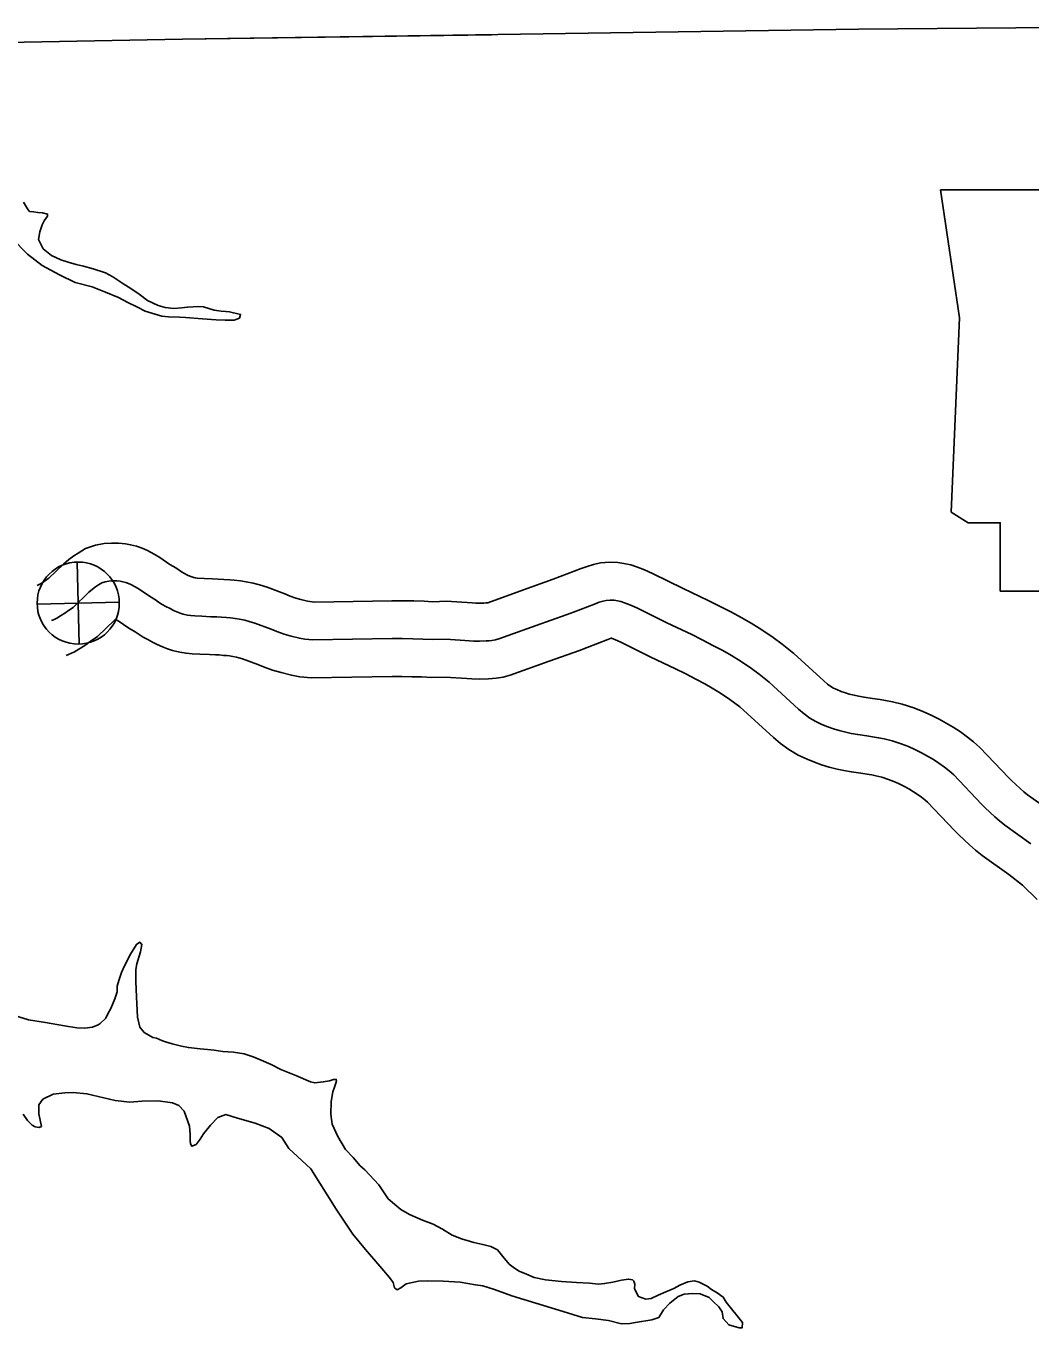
# Model space of a CAD drawing. Extents: x 31699 to 244310, y -8841 to 11474.
# Drawn here: x 140942 to 141207.3, y 2583.8 to 2927.6 of the extents above; entities that cross this region are included whole.
import ezdxf

# ---------------------------------------------------------------- set-up
doc = ezdxf.new("R2010")
doc.units = 0
for name, color, linetype in [('B_Logo', 7, 'Continuous'), ('G-ANNO-TEXT', 7, 'Continuous'), ('Level 21', 7, 'Continuous'), ('R_Annotation', 7, 'Continuous'), ('R_Draft', 7, 'Continuous'), ('R_XS_EARTHWORK_STAGE2', 7, 'Continuous')]:
    doc.layers.add(name, color=color, linetype=linetype)

msp = doc.modelspace()

# ---------------------------------------------------------------- linework, layer by layer
at = {"layer": 'B_Logo'}
for points in [[(141138.12, 2754.35), (141135.51, 2756.5), (141133.47, 2757.97), (141130.75, 2759.8), (141128.24, 2761.37), (141125.94, 2762.68), (141123.48, 2763.99), (141120.5, 2765.56), (141117.73, 2766.92), (141111.09, 2770.06), (141103.17, 2774), (141101.39, 2774.76), (141099.95, 2775.34), (141099.01, 2775.65), (141098.1, 2775.84), (141097.21, 2775.97), (141096.19, 2776.02), (141095.12, 2775.94), (141094.31, 2775.76), (141093.29, 2775.44), (141092.01, 2774.97), (141086.52, 2772.88), (141084.58, 2772.14), (141076.63, 2769.29), (141066.8, 2765.76), (141065.9, 2765.52), (141064.9, 2765.37), (141064.19, 2765.3), (141063.43, 2765.24), (141061.67, 2765.17), (141060.19, 2765.22), (141059.02, 2765.3), (141052.82, 2765.71), (141049.18, 2765.61), (141046.71, 2765.72), (141044.05, 2765.8), (141041.27, 2765.85), (141038.57, 2765.85), (141017.69, 2765.51), (141015.56, 2765.71), (141014.13, 2765.97), (141011.92, 2766.53), (141010.1, 2767.05), (141008.14, 2767.75), (141006.71, 2768.31), (141002.33, 2769.96), (141000.9, 2770.41), (140999.7, 2770.71), (140998.34, 2770.98), (140997.12, 2771.18), (140995.93, 2771.32), (140994.91, 2771.41), (140993.56, 2771.52), (140992.3, 2771.57), (140990.78, 2771.62), (140988.4, 2771.75), (140986.5, 2771.85), (140985.42, 2771.93), (140984.56, 2772.08), (140983.41, 2772.35), (140982.67, 2772.62), (140981.72, 2772.95), (140980.89, 2773.32), (140979.98, 2773.78), (140978.87, 2774.38), (140977.92, 2774.9), (140976.96, 2775.51), (140976.12, 2776.06), (140974.53, 2777.03), (140971.8, 2778.88), (140970.76, 2779.55), (140969.65, 2780.14), (140968.96, 2780.45), (140968.28, 2780.69), (140967.53, 2780.86), (140966.81, 2780.99), (140965.9, 2781.08), (140964.79, 2781.08), (140963.77, 2781.01), (140962.8, 2780.84), (140961.95, 2780.56), (140961.1, 2780.04), (140960.3, 2779.5), (140959.48, 2778.91), (140958.56, 2778.11), (140954.38, 2774.1), (140953.18, 2773.25), (140952.23, 2772.59), (140951.06, 2771.86), (140950.06, 2771.25), (140949.19, 2770.86), (140948.7, 2770.65)], [(141207.26, 2711.7), (141200.38, 2716.61), (141198.96, 2717.72), (141197.72, 2718.79), (141195.15, 2721.2), (141194.21, 2722.14), (141186.87, 2729.87), (141185.65, 2730.94), (141184.41, 2731.93), (141182.95, 2733), (141181.5, 2733.94), (141179.96, 2734.84), (141178.39, 2735.7), (141176.62, 2736.6), (141174.91, 2737.37), (141173, 2738.1), (141170.58, 2738.88), (141168.5, 2739.38), (141167.04, 2739.69), (141165.99, 2739.85), (141163.9, 2740.16), (141161.55, 2740.53), (141159.82, 2740.84), (141158.36, 2741.16), (141156.63, 2741.58), (141155.12, 2742.05), (141153.65, 2742.57), (141152.08, 2743.2), (141150.46, 2743.93), (141148.9, 2744.88), (141147.38, 2745.98), (141145.91, 2747.23), (141138.12, 2754.35)]]:
    msp.add_lwpolyline(points, dxfattribs=at)
at = {"layer": 'G-ANNO-TEXT'}
msp.add_lwpolyline([(141183.35, 2884.42), (141188.42, 2850.59), (141186.17, 2799.27), (141190.68, 2796.45), (141199.14, 2796.45), (141199.14, 2778.4), (141270.19, 2778.4), (141273.57, 2785.74), (141272.45, 2797.58), (141274.14, 2811.11), (141280.34, 2821.83), (141284.29, 2829.72), (141289.93, 2838.18), (141293.31, 2847.2), (141296.13, 2854.54), (141301.21, 2860.74), (141302.34, 2864.69), (141300.08, 2867.51), (141282.6, 2867.51), (141286.55, 2875.4), (141287.11, 2880.48), (141284.77, 2884.37)], close=True, dxfattribs=at)
at = {"layer": 'Level 21'}
for p, q in [((140955.98, 2764.39), (140955.48, 2786.09)), ((140944.88, 2774.99), (140966.58, 2775.49))]:
    msp.add_line(p, q, dxfattribs=at)
msp.add_circle((140955.73, 2775.24), 10.85, dxfattribs=at)
at = {"layer": 'R_Annotation'}
for points in [[(141255.2, 2927.64), (141161.75, 2926.8), (140983.28, 2924.13), (140806.74, 2920.87), (140631.73, 2918.5)], [(141064.85, 2925.35), (140983.28, 2924.13), (140806.74, 2920.87), (140631.73, 2918.5)]]:
    msp.add_lwpolyline(points, dxfattribs=at)
at = {"layer": 'R_Draft'}
for points in [[(140938.33, 2871.49), (140942.37, 2867.39), (140946.21, 2864.41), (140950.77, 2861.92), (140954.93, 2859.95), (140959.41, 2858.72), (140962.96, 2857.35), (140966.38, 2855.91), (140968.8, 2854.66), (140971.35, 2853.35), (140973.43, 2852.3), (140977.78, 2851), (140979.58, 2850.82), (140982.45, 2850.78), (140984.06, 2850.66), (140988.54, 2850.3), (140992.14, 2850.06), (140994.48, 2849.95), (140995.62, 2849.96), (140996.89, 2849.97), (140998.28, 2850.52), (140998.61, 2851.46), (140995.66, 2852.17), (140994.73, 2852.23), (140993.46, 2852.35), (140991.65, 2852.6), (140988.84, 2853.44), (140987.57, 2853.56), (140986.04, 2853.48), (140984.57, 2853.4), (140983.03, 2853.19), (140980.97, 2853.04), (140978.69, 2853.28), (140976.82, 2853.8), (140974, 2855.11), (140971.85, 2856.83), (140969.36, 2858.54), (140967.75, 2859.46), (140964.86, 2861.38), (140962.92, 2862.43), (140959.7, 2863.53), (140957.09, 2864.18), (140955.15, 2864.69), (140953.08, 2865.28), (140951.13, 2865.93), (140948.65, 2867.04), (140946.43, 2868.82), (140945.21, 2871.29), (140945.59, 2873.29), (140946.25, 2875.1), (140946.7, 2876.17), (140947.63, 2877.45), (140947.62, 2877.99), (140946.28, 2878.31), (140945.08, 2878.36), (140943.88, 2878.55), (140942.88, 2878.68), (140942.34, 2879.34), (140941.25, 2881.14)], [(140972.5, 2685.11), (140971.96, 2685.7), (140971.09, 2685.09), (140969.51, 2682.48), (140967.94, 2679.46), (140967.15, 2677.71), (140966.44, 2675.57), (140965.98, 2674.09), (140966, 2672.56), (140965.41, 2670.68), (140964.3, 2668.2), (140963.51, 2666.79), (140963.05, 2665.59), (140961.53, 2664.24), (140961, 2663.83), (140959.53, 2663.22), (140957.47, 2663), (140955.33, 2663.04), (140952.12, 2663.55), (140947.1, 2664.44), (140942.62, 2665.2), (140937.53, 2666.76)], [(141124.86, 2589.35), (141125.74, 2588.03), (141125.96, 2586.29), (141127.51, 2584.64), (141130.25, 2583.86), (141130.99, 2583.8), (141131.11, 2585.2), (141126.79, 2590.57), (141126.04, 2591.97), (141124.43, 2593.09), (141122.95, 2593.95), (141121.74, 2594.87), (141119.66, 2595.92), (141118.46, 2596.24), (141116.66, 2595.96), (141114.53, 2595.07), (141113, 2594.19), (141110.87, 2593.3), (141108.88, 2592.42), (141106.95, 2591.6), (141105.55, 2591.39), (141103.67, 2592.1), (141102.58, 2594.16), (141102.71, 2595.37), (141102.43, 2596.17), (141102.1, 2596.5), (141101.03, 2596.69), (141099.16, 2596.4), (141096.89, 2595.92), (141094.69, 2595.5), (141093.09, 2595.35), (141090.68, 2595.59), (141087.28, 2595.83), (141083.33, 2596.06), (141079.12, 2596.49), (141076.11, 2597.13), (141074.1, 2597.98), (141072.16, 2598.77), (141070.95, 2599.56), (141069.54, 2600.61), (141067.85, 2602.67), (141066.43, 2604.39), (141064.69, 2605.31), (141062.55, 2605.83), (141060.2, 2606.41), (141056.92, 2607.38), (141054.44, 2608.29), (141051.89, 2609.87), (141049.48, 2611.19), (141046.6, 2612.3), (141043.18, 2613.74), (141040.9, 2615.12), (141037.6, 2617.89), (141035.09, 2621.61), (141031.39, 2625.52), (141030.18, 2626.64), (141028.29, 2628.83), (141026.33, 2630.89), (141024.3, 2634.34), (141022.73, 2637.6), (141022.44, 2640.27), (141022.48, 2643.61), (141022.92, 2646.15), (141023.38, 2647.36), (141023.77, 2648.43), (141023.9, 2649.03), (141023.83, 2649.43), (141023.7, 2649.43), (141023.1, 2649.42), (141022.03, 2649.08), (141020.43, 2648.8), (141018.16, 2648.51), (141017.03, 2648.77), (141013.14, 2650.47), (141009.25, 2652.04), (141006.63, 2653.35), (141004.02, 2654.53), (141001.94, 2655.38), (140999.53, 2656.16), (140996.72, 2656.67), (140993.92, 2656.84), (140991.64, 2657.16), (140989.84, 2657.34), (140987.9, 2657.53), (140984.82, 2657.83), (140983.02, 2658.22), (140980.54, 2658.86), (140978.8, 2659.38), (140978, 2659.64), (140976.39, 2660.29), (140975.45, 2660.55), (140974.38, 2661.14), (140973.17, 2661.87), (140971.95, 2663.26), (140971.4, 2665.86), (140971.08, 2671.27), (140970.98, 2675.34), (140970.95, 2678.48), (140971.21, 2679.95), (140972.18, 2683.17), (140972.5, 2685.11)], [(140941.17, 2640.27), (140942.32, 2638.61), (140943.53, 2637.36), (140944.34, 2636.96), (140945.41, 2636.77), (140946.01, 2637.04), (140945.66, 2638.64), (140945.31, 2640.38), (140945.36, 2642.72), (140946.41, 2644.26), (140949.07, 2645.56), (140952.21, 2645.92), (140954.41, 2646), (140958.02, 2645.64), (140965.45, 2643.9), (140969.32, 2643.47), (140972.53, 2643.69), (140976.8, 2643.8), (140980.61, 2643.23), (140982.29, 2642.51), (140983.7, 2641.06), (140985.07, 2637.13), (140985.29, 2634.93), (140985.31, 2633.26), (140985.38, 2632.39), (140985.72, 2631.79), (140986.85, 2632.27), (140987.91, 2633.68), (140988.76, 2635.09), (140988.83, 2635.09), (140990.61, 2637.38), (140992.6, 2639.4), (140994.73, 2640.15), (140997.74, 2639.18), (141002.43, 2637.88), (141006.12, 2636.45), (141009.48, 2634.07), (141011.37, 2631.22), (141017.16, 2625.86), (141023.87, 2615.17), (141028.26, 2608.59), (141031.57, 2604.55), (141035.35, 2600.11), (141037.92, 2597.12), (141038.86, 2595.8), (141039.27, 2594.4), (141039.95, 2593.87), (141040.88, 2594.41), (141042.27, 2595.49), (141045.54, 2596.12), (141047.81, 2596.28), (141052.08, 2596.18), (141056.56, 2595.89), (141060.64, 2595.19), (141062.58, 2594.94), (141065.59, 2593.97), (141070.21, 2592.27), (141076.51, 2590.39), (141083.8, 2588.18), (141088.83, 2586.56), (141092.3, 2586.19), (141095.71, 2585.75), (141099.19, 2584.85), (141101.4, 2585), (141102.86, 2585.22), (141107.13, 2585.92), (141109, 2586.54), (141110.25, 2588.56), (141111.9, 2590.31), (141114.15, 2592.13), (141115.69, 2592.75), (141117.95, 2592.9), (141119.89, 2592.78), (141122.3, 2591.8), (141123.38, 2590.81), (141124.86, 2589.35)]]:
    msp.add_lwpolyline(points, dxfattribs=at)
at = {"layer": 'R_XS_EARTHWORK_STAGE2'}
for points in [[(141144.67, 2761.91), (141141.61, 2764.43), (141139.18, 2766.17), (141136.2, 2768.19), (141133.37, 2769.96), (141130.77, 2771.44), (141128.17, 2772.82), (141125.04, 2774.47), (141122.07, 2775.93), (141115.46, 2779.06), (141107.36, 2783.09), (141105.22, 2784), (141103.4, 2784.73), (141101.59, 2785.34), (141099.81, 2785.69), (141098.2, 2785.93), (141096.08, 2786.04), (141093.64, 2785.86), (141091.73, 2785.43), (141090.09, 2784.92), (141088.5, 2784.34), (141082.96, 2782.22), (141081.12, 2781.53), (141073.25, 2778.7), (141063.87, 2775.33), (141063.69, 2775.3), (141063.31, 2775.27), (141062.81, 2775.22), (141061.63, 2775.18), (141060.71, 2775.21), (141059.72, 2775.28), (141053, 2775.72), (141049.27, 2775.61), (141047.09, 2775.71), (141044.29, 2775.8), (141041.35, 2775.85), (141038.49, 2775.85), (141018.07, 2775.52), (141016.92, 2775.62), (141016.27, 2775.74), (141014.53, 2776.19), (141013.15, 2776.58), (141011.66, 2777.11), (141010.31, 2777.64), (141005.58, 2779.43), (141003.62, 2780.04), (141001.88, 2780.48), (141000.11, 2780.82), (140998.55, 2781.08), (140996.94, 2781.27), (140995.73, 2781.38), (140994.18, 2781.5), (140992.66, 2781.57), (140991.2, 2781.61), (140988.95, 2781.73), (140987.15, 2781.83), (140986.65, 2781.87), (140986.57, 2781.88), (140986.23, 2781.96), (140986, 2782.05), (140985.43, 2782.25), (140985.18, 2782.36), (140984.6, 2782.65), (140983.65, 2783.16), (140983.01, 2783.51), (140982.39, 2783.91), (140981.46, 2784.51), (140979.95, 2785.43), (140977.3, 2787.24), (140975.82, 2788.18), (140974.04, 2789.14), (140972.64, 2789.75), (140971.08, 2790.31), (140969.54, 2790.66), (140968.18, 2790.91), (140966.37, 2791.08), (140964.47, 2791.08), (140962.58, 2790.96), (140960.33, 2790.56), (140957.68, 2789.67), (140955.71, 2788.46), (140954.6, 2787.72), (140953.25, 2786.74), (140951.82, 2785.5), (140947.97, 2781.81), (140947.44, 2781.44), (140946.74, 2780.96), (140945.79, 2780.35), (140945.38, 2780.11), (140945.21, 2780.03), (140944.85, 2779.88)], [(141130.44, 2747.83), (141127.76, 2749.76), (141125.3, 2751.41), (141123.11, 2752.78), (141121.12, 2753.92), (141118.8, 2755.15), (141115.97, 2756.65), (141113.39, 2757.91), (141106.73, 2761.07), (141098.98, 2764.92), (141097.57, 2765.52), (141096.51, 2765.95), (141096.47, 2765.96), (141095.51, 2765.61), (141090.07, 2763.53), (141088.04, 2762.76), (141080.02, 2759.88), (141069.76, 2756.19), (141067.91, 2755.71), (141066.11, 2755.44), (141065.07, 2755.34), (141064.04, 2755.25), (141061.71, 2755.17), (141059.68, 2755.23), (141058.33, 2755.33), (141052.63, 2755.7), (141049.1, 2755.6), (141046.32, 2755.72), (141043.82, 2755.8), (141041.19, 2755.85), (141038.65, 2755.85), (141017.31, 2755.5), (141014.21, 2755.79), (141012, 2756.19), (141009.31, 2756.88), (141007.04, 2757.53), (141004.63, 2758.38), (141003.11, 2758.98), (140999.08, 2760.5), (140998.17, 2760.78), (140997.53, 2760.95), (140996.56, 2761.13), (140995.69, 2761.28), (140994.91, 2761.37), (140994.08, 2761.44), (140992.94, 2761.54), (140991.95, 2761.58), (140990.37, 2761.62), (140987.84, 2761.76), (140985.85, 2761.87), (140984.19, 2762), (140982.55, 2762.28), (140980.58, 2762.75), (140979.34, 2763.19), (140978, 2763.66), (140976.61, 2764.28), (140975.36, 2764.91), (140974.1, 2765.59), (140972.83, 2766.28), (140971.54, 2767.11), (140970.77, 2767.61), (140969.11, 2768.62), (140966.3, 2770.53), (140965.69, 2770.92), (140965.59, 2770.97), (140965.31, 2770.73), (140960.79, 2766.4), (140958.92, 2765.06), (140957.72, 2764.23), (140956.33, 2763.36), (140954.73, 2762.38), (140953.17, 2761.68), (140952.55, 2761.42)], [(141213.46, 2719.56), (141206.38, 2724.61), (141205.34, 2725.43), (141204.41, 2726.23), (141202.11, 2728.38), (141201.38, 2729.12), (141193.81, 2737.08), (141192.07, 2738.61), (141190.49, 2739.87), (141188.65, 2741.23), (141186.75, 2742.46), (141184.89, 2743.54), (141183.06, 2744.55), (141180.94, 2745.62), (141178.75, 2746.61), (141176.31, 2747.54), (141173.28, 2748.51), (141170.72, 2749.13), (141168.83, 2749.53), (141167.48, 2749.74), (141165.41, 2750.05), (141163.21, 2750.39), (141161.77, 2750.65), (141160.59, 2750.91), (141159.3, 2751.22), (141158.29, 2751.53), (141157.2, 2751.92), (141156.01, 2752.4), (141155.12, 2752.8), (141154.42, 2753.22), (141153.58, 2753.83), (141152.55, 2754.72), (141144.67, 2761.91)], [(141201.45, 2703.56), (141194.37, 2708.61), (141192.59, 2710.01), (141191.04, 2711.36), (141188.2, 2714.01), (141187.05, 2715.16), (141179.93, 2722.65), (141179.23, 2723.26), (141178.33, 2723.98), (141177.26, 2724.77), (141176.25, 2725.43), (141175.03, 2726.14), (141173.72, 2726.86), (141172.3, 2727.58), (141171.06, 2728.14), (141169.69, 2728.66), (141167.89, 2729.24), (141166.28, 2729.63), (141165.25, 2729.85), (141164.51, 2729.96), (141162.39, 2730.28), (141159.88, 2730.67), (141157.88, 2731.03), (141156.13, 2731.41), (141153.97, 2731.93), (141151.95, 2732.56), (141150.11, 2733.22), (141148.16, 2734), (141145.81, 2735.06), (141143.37, 2736.53), (141141.18, 2738.12), (141139.28, 2739.75), (141130.44, 2747.83)], [(141201.45, 2703.56), (141205, 2700.76), (141208.94, 2696.95)]]:
    msp.add_lwpolyline(points, dxfattribs=at)

doc.saveas('drawing.dxf')
